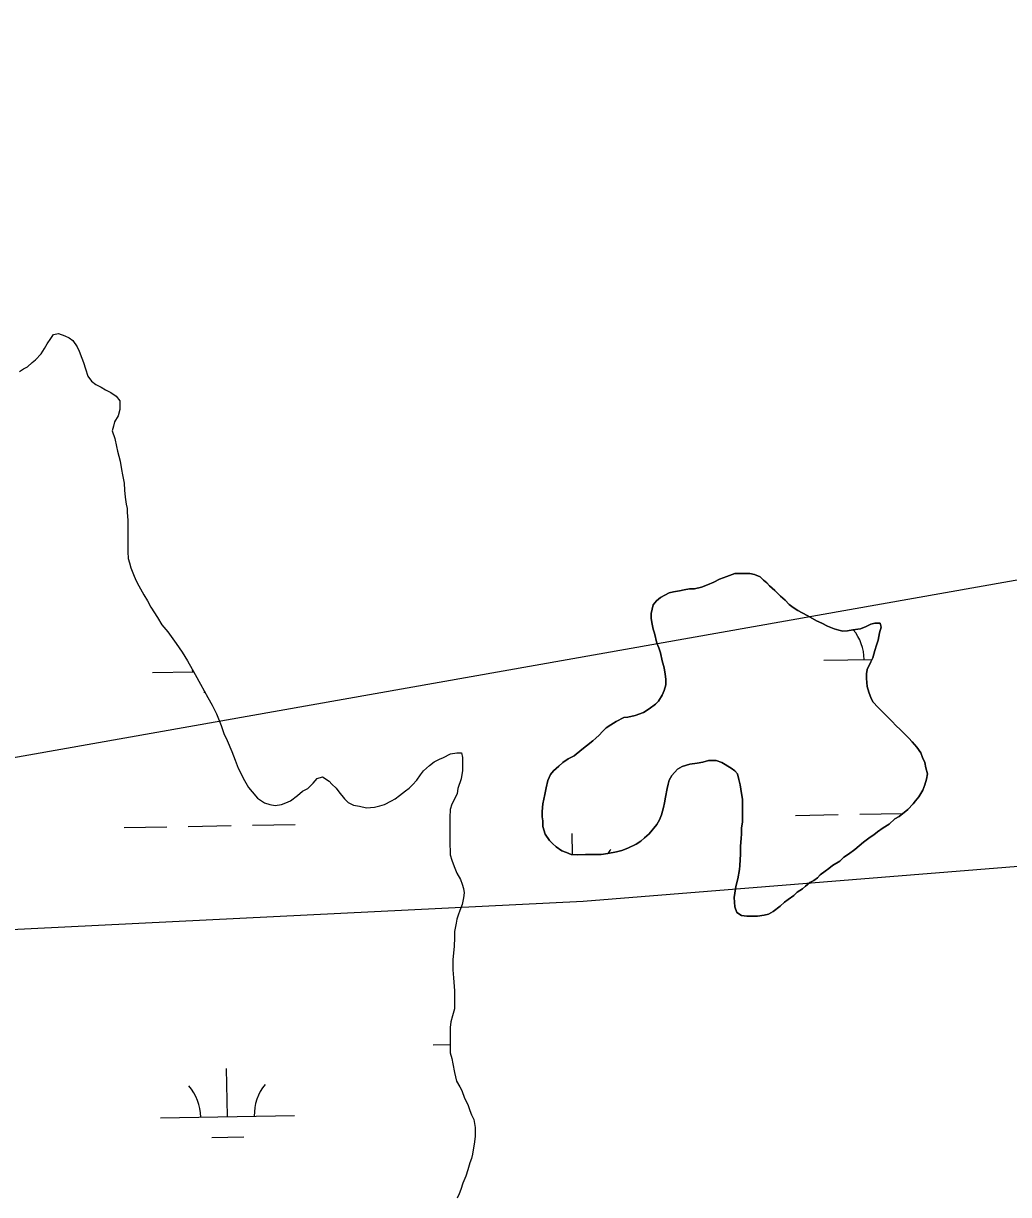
# Model space of a CAD drawing. Extents: x 3925854 to 3964121, y 224593 to 250589.
# Drawn here: x 3955188 to 3955924, y 242769 to 243644 of the extents above; entities that cross this region are included whole.
import ezdxf

# ---------------------------------------------------------------- set-up
doc = ezdxf.new("R2010")
doc.units = 0
for name, color, linetype in [('V-TOPO-SHOR', 7, 'Continuous'), ('V-UTIL-LINE', 7, 'Continuous'), ('V-WETL-SWMP', 7, 'Continuous')]:
    doc.layers.add(name, color=color, linetype=linetype)

msp = doc.modelspace()

# ---------------------------------------------------------------- linework, layer by layer
at = {"layer": 'V-TOPO-SHOR'}
for points in [[(3955184.865, 243384.098), (3955188.06, 243386.092), (3955190.855, 243387.688), (3955194.45, 243390.88), (3955196.846, 243392.875), (3955201.241, 243397.266), (3955203.637, 243401.258), (3955205.636, 243404.852), (3955208.431, 243408.841), (3955210.428, 243411.637), (3955214.022, 243412.434), (3955218.815, 243410.834), (3955222.007, 243409.237), (3955224.801, 243407.24), (3955227.994, 243402.446), (3955229.589, 243399.251), (3955231.584, 243394.061), (3955232.78, 243390.864), (3955234.375, 243386.074), (3955235.971, 243380.483), (3955238.764, 243376.889), (3955241.957, 243374.49), (3955245.949, 243372.494), (3955249.141, 243370.495), (3955253.135, 243368.498), (3955257.127, 243365.7), (3955259.92, 243362.106), (3955259.916, 243355.718), (3955258.718, 243350.926), (3955255.92, 243346.535), (3955255.12, 243343.342), (3955254.321, 243339.748), (3955256.313, 243334.157), (3955257.51, 243328.169), (3955258.306, 243324.574), (3955260.301, 243316.989), (3955261.096, 243310.998), (3955261.892, 243307.005), (3955263.088, 243300.617), (3955263.486, 243295.425), (3955263.883, 243290.236), (3955264.68, 243285.044), (3955265.476, 243281.849), (3955265.474, 243278.654), (3955265.872, 243273.065), (3955265.869, 243269.074), (3955265.869, 243265.879), (3955265.867, 243261.885), (3955265.865, 243256.296), (3955265.863, 243252.702), (3955265.861, 243249.507), (3955266.259, 243244.317), (3955267.055, 243241.123), (3955268.253, 243237.528), (3955270.246, 243232.339), (3955271.843, 243228.343), (3955274.236, 243223.95), (3955277.828, 243217.163), (3955280.619, 243212.77), (3955283.013, 243207.978), (3955288.201, 243200.388), (3955291.394, 243194.797), (3955295.783, 243189.605), (3955302.168, 243180.817), (3955306.557, 243174.427), (3955310.549, 243168.038), (3955316.134, 243157.654), (3955320.123, 243150.466), (3955325.71, 243140.482), (3955328.901, 243134.891), (3955332.092, 243128.501), (3955335.682, 243119.715), (3955337.676, 243113.725), (3955340.069, 243108.535), (3955343.661, 243100.148), (3955346.053, 243093.759), (3955348.447, 243087.768), (3955353.233, 243078.583), (3955356.027, 243073.391), (3955358.82, 243070.196), (3955362.809, 243065.402), (3955367.999, 243061.808), (3955371.993, 243060.608), (3955375.984, 243059.809), (3955380.777, 243060.604), (3955383.971, 243061.802), (3955387.566, 243063.395), (3955392.757, 243067.387)], [(3955848.921, 243056.823), (3955852.783, 243061.069), (3955854.715, 243063.383), (3955857.033, 243066.471), (3955860.123, 243071.489), (3955861.67, 243075.347), (3955862.829, 243079.595), (3955863.603, 243083.455), (3955862.446, 243088.088), (3955861.676, 243091.95), (3955859.746, 243095.811), (3955858.589, 243099.286), (3955855.503, 243103.534), (3955852.03, 243107.396), (3955849.715, 243110.1), (3955847.399, 243112.418), (3955843.156, 243116.666), (3955840.067, 243119.369), (3955836.981, 243122.844), (3955832.348, 243127.479), (3955829.262, 243130.569), (3955826.561, 243133.273), (3955823.087, 243137.135), (3955821.543, 243139.839), (3955819.616, 243144.471), (3955818.459, 243148.721), (3955818.076, 243154.898), (3955818.078, 243158.371), (3955818.465, 243161.459), (3955821.168, 243167.249), (3955822.715, 243170.338), (3955824.261, 243175.742), (3955825.422, 243179.603), (3955826.581, 243183.463), (3955827.74, 243188.868), (3955828.902, 243193.113), (3955828.129, 243196.202), (3955824.271, 243196.204), (3955821.181, 243195.434), (3955817.705, 243193.504), (3955813.458, 243191.96), (3955807.668, 243191.192), (3955803.805, 243190.42), (3955800.332, 243190.035), (3955797.244, 243190.809), (3955793.768, 243191.971), (3955788.75, 243193.902), (3955784.505, 243196.22), (3955780.645, 243197.766), (3955774.083, 243201.629), (3955769.837, 243203.947), (3955766.749, 243205.493), (3955763.275, 243207.812), (3955760.187, 243210.128), (3955757.101, 243213.219), (3955753.627, 243216.309), (3955749.382, 243220.557), (3955745.523, 243224.034), (3955743.592, 243226.35), (3955740.893, 243228.282), (3955738.577, 243230.6), (3955734.329, 243232.531), (3955730.856, 243233.305), (3955726.223, 243233.307), (3955722.748, 243233.307), (3955719.659, 243233.309), (3955713.482, 243230.995), (3955708.076, 243229.068), (3955703.828, 243226.754), (3955699.196, 243224.825), (3955694.561, 243222.895), (3955689.541, 243221.74), (3955685.681, 243221.74), (3955681.82, 243220.97), (3955678.345, 243220.2), (3955673.712, 243219.43), (3955670.624, 243218.658), (3955667.148, 243217.116), (3955664.058, 243215.187), (3955660.97, 243212.872), (3955658.651, 243209.784), (3955657.103, 243203.222), (3955657.103, 243199.747), (3955657.488, 243196.658), (3955658.643, 243191.639), (3955659.415, 243188.55), (3955661.342, 243181.214), (3955662.885, 243177.739), (3955664.042, 243173.876), (3955665.197, 243168.087), (3955666.739, 243162.68), (3955667.511, 243158.047), (3955667.894, 243154.187), (3955667.892, 243149.939), (3955666.733, 243145.694), (3955665.186, 243142.218), (3955662.481, 243137.973), (3955660.165, 243135.659), (3955655.53, 243132.185), (3955651.283, 243129.484), (3955645.106, 243127.172)], [(3955645.106, 243127.172), (3955639.699, 243126.015), (3955636.611, 243125.63), (3955630.819, 243122.543), (3955626.956, 243120.229), (3955623.481, 243117.915), (3955620.778, 243115.211), (3955618.074, 243112.51), (3955615.758, 243110.196), (3955613.44, 243108.267), (3955608.805, 243104.406), (3955605.33, 243101.707), (3955599.536, 243097.076), (3955594.901, 243094.76), (3955591.041, 243092.061), (3955587.95, 243089.36), (3955584.09, 243085.886), (3955581.771, 243083.185), (3955579.838, 243078.552), (3955578.679, 243073.148), (3955577.518, 243068.13), (3955576.746, 243064.655), (3955575.971, 243061.181), (3955575.582, 243055.389), (3955575.58, 243051.529), (3955575.965, 243048.441), (3955575.963, 243044.193), (3955577.893, 243038.401), (3955580.979, 243033.769), (3955583.293, 243031.45), (3955585.996, 243029.132), (3955590.242, 243026.044), (3955593.715, 243024.882), (3955597.191, 243023.336), (3955601.821, 243022.949), (3955608, 243023.332), (3955614.564, 243023.33), (3955619.582, 243023.328), (3955624.601, 243024.098), (3955631.165, 243025.253), (3955635.026, 243026.41), (3955639.658, 243027.952), (3955645.839, 243031.039), (3955649.312, 243033.355), (3955652.018, 243035.669), (3955655.493, 243038.756), (3955661.285, 243045.702), (3955663.218, 243049.178), (3955664.765, 243053.036), (3955666.311, 243058.441), (3955667.085, 243061.916), (3955667.857, 243066.162), (3955669.018, 243072.726), (3955669.792, 243075.812), (3955670.567, 243078.9), (3955672.498, 243082.376), (3955676.745, 243087.006), (3955680.223, 243088.936), (3955686.013, 243090.863), (3955691.419, 243091.633), (3955695.667, 243092.405), (3955699.912, 243093.56), (3955705.704, 243093.558), (3955709.95, 243092.012), (3955716.898, 243087.762), (3955719.6, 243085.831), (3955721.529, 243083.513), (3955722.684, 243079.265), (3955723.456, 243075.405), (3955724.611, 243068.841), (3955725.381, 243064.593), (3955725.379, 243061.12), (3955725.379, 243057.259), (3955725.375, 243051.082), (3955725.375, 243047.607), (3955724.601, 243042.974), (3955724.599, 243038.729), (3955724.212, 243035.253), (3955723.823, 243029.464), (3955723.821, 243023.672), (3955723.432, 243015.179), (3955723.045, 243012.091), (3955721.883, 243005.142), (3955720.335, 242999.35), (3955719.563, 242994.332), (3955719.176, 242991.244), (3955719.559, 242984.293), (3955721.101, 242980.048), (3955724.574, 242977.729), (3955728.435, 242977.34), (3955732.68, 242977.338), (3955736.543, 242977.338), (3955741.56, 242978.108), (3955744.651, 242978.878), (3955748.126, 242980.807), (3955753.531, 242984.666), (3955756.621, 242987.754), (3955759.325, 242989.683), (3955763.572, 242992.77), (3955766.278, 242995.084), (3955770.138, 242997.785)], [(3955392.757, 243067.387), (3955396.352, 243070.579), (3955400.345, 243072.574), (3955404.341, 243076.566), (3955407.536, 243080.158), (3955411.529, 243081.354), (3955416.32, 243078.157), (3955418.314, 243075.761), (3955421.507, 243072.965), (3955423.502, 243070.17), (3955427.893, 243064.976), (3955430.686, 243062.181), (3955434.678, 243060.184), (3955439.071, 243059.383), (3955444.261, 243058.183), (3955450.249, 243058.578), (3955454.242, 243059.774), (3955457.837, 243060.573), (3955463.028, 243063.364), (3955465.824, 243064.962), (3955469.019, 243067.356), (3955473.412, 243070.946), (3955476.207, 243072.943), (3955478.603, 243075.337), (3955481.8, 243078.929), (3955484.598, 243082.921), (3955486.992, 243085.714), (3955491.387, 243089.706), (3955494.981, 243092.499), (3955498.975, 243094.494), (3955501.77, 243095.692), (3955506.962, 243098.483), (3955511.754, 243099.28), (3955515.347, 243099.278), (3955516.143, 243095.686), (3955516.143, 243092.092), (3955516.141, 243086.101), (3955514.939, 243079.714), (3955512.541, 243072.527), (3955512.141, 243068.935), (3955509.743, 243064.145), (3955508.146, 243060.952), (3955506.946, 243056.958), (3955506.544, 243050.97), (3955506.542, 243047.777), (3955506.54, 243042.585), (3955506.538, 243038.592), (3955506.536, 243035), (3955506.534, 243030.207), (3955506.933, 243026.216), (3955506.931, 243023.021), (3955508.127, 243019.027), (3955509.723, 243014.235), (3955511.718, 243009.443), (3955514.511, 243004.65), (3955515.705, 243001.058), (3955516.903, 242997.861), (3955517.3, 242994.668), (3955516.901, 242991.074), (3955515.701, 242985.884), (3955514.101, 242981.493), (3955512.901, 242977.899), (3955511.703, 242975.106), (3955511.302, 242971.913), (3955510.102, 242965.923), (3955510.1, 242961.132), (3955509.698, 242954.742), (3955508.895, 242944.763), (3955508.893, 242937.177), (3955509.289, 242931.186), (3955510.083, 242921.604), (3955510.081, 242916.811), (3955510.079, 242911.622), (3955510.077, 242908.028), (3955508.48, 242902.838), (3955507.28, 242898.447), (3955506.878, 242894.054), (3955506.876, 242889.264), (3955506.874, 242885.67), (3955506.874, 242881.676), (3955506.872, 242875.288), (3955508.068, 242870.895), (3955508.865, 242866.904), (3955510.059, 242860.514), (3955511.654, 242854.124), (3955514.046, 242849.731), (3955515.644, 242846.938), (3955517.636, 242841.347), (3955520.03, 242836.554), (3955521.626, 242832.162), (3955522.824, 242828.967), (3955524.419, 242825.372), (3955525.613, 242819.382), (3955525.611, 242812.595), (3955524.81, 242807.006), (3955524.01, 242802.615), (3955523.608, 242799.42), (3955522.809, 242796.225), (3955521.609, 242793.032), (3955520.012, 242787.843), (3955518.412, 242783.053)], [(3955770.138, 242997.785), (3955772.457, 242999.715), (3955775.545, 243002.416), (3955778.635, 243003.96), (3955781.339, 243005.889), (3955783.268, 243008.203), (3955787.131, 243010.905), (3955789.834, 243012.834), (3955792.537, 243015.15), (3955797.944, 243018.237), (3955801.034, 243021.323), (3955804.51, 243023.637), (3955809.144, 243027.111), (3955812.62, 243029.812), (3955815.708, 243032.513), (3955820.73, 243036.372), (3955823.433, 243037.916), (3955826.137, 243040.23), (3955830.384, 243043.316), (3955835.019, 243046.018), (3955839.266, 243049.876), (3955842.357, 243051.805), (3955848.921, 243056.823)], [(3955518.412, 242783.053), (3955516.414, 242777.863), (3955514.814, 242773.071), (3955513.616, 242769.878), (3955512.017, 242766.685)]]:
    msp.add_lwpolyline(points, dxfattribs=at)
at = {"layer": 'V-UTIL-LINE'}
for points in [[(3947659.847, 248532.496), (3950829.703, 244264.252), (3951084.365, 243921.222), (3951178.827, 243906.555), (3951845.15, 243559.451), (3953160.259, 242867.131), (3955606.335, 242988.526), (3956603.283, 243068.394), (3958314.557, 243143.679), (3960860.872, 244810.142), (3961767.682, 245361.867)], [(3961768.13, 245337.826), (3958452.623, 243703.895), (3958445.336, 243702.4), (3956064.086, 243251.836), (3953495.261, 242797.264), (3951301.912, 243383.403), (3951151.061, 243242.597), (3951106.541, 243278.566), (3951104.041, 243281.265)]]:
    msp.add_lwpolyline(points, dxfattribs=at)
at = {"layer": 'V-WETL-SWMP'}
for p, q in [((3955786.217, 243168.392), (3955822.067, 243169.044)), ((3955284.392, 243159.267), (3955314.966, 243159.823)), ((3955322.666, 243144.53), (3955323.437, 243144.544)), ((3955764.911, 243052.553), (3955796.906, 243053.135)), ((3955812.903, 243053.426), (3955844.898, 243054.008)), ((3955263.086, 243043.429), (3955295.081, 243044.01)), ((3955311.078, 243044.301), (3955343.073, 243044.883)), ((3955359.07, 243045.174), (3955391.065, 243045.756)), ((3955598.353, 243023.24), (3955598.065, 243039.088)), ((3955494.076, 242881.1), (3955506.874, 242881.333)), ((3955340.432, 242827.556), (3955339.777, 242863.55)), ((3955290.44, 242826.647), (3955390.423, 242828.465)), ((3955328.714, 242811.91), (3955352.71, 242812.346))]:
    msp.add_line(p, q, dxfattribs=at)
for points in [[(3955184.864, 243384.097), (3955188.059, 243386.092), (3955190.855, 243387.688), (3955194.45, 243390.881), (3955196.846, 243392.876), (3955201.24, 243397.266), (3955203.637, 243401.258), (3955205.635, 243404.851), (3955208.432, 243408.842), (3955210.429, 243411.637), (3955214.023, 243412.434), (3955218.814, 243410.835), (3955222.007, 243409.236), (3955224.801, 243407.239), (3955227.994, 243402.446), (3955229.589, 243399.251), (3955231.584, 243394.06), (3955232.78, 243390.865), (3955234.375, 243386.073), (3955235.97, 243380.483), (3955238.764, 243376.888), (3955241.957, 243374.491), (3955245.949, 243372.493), (3955249.142, 243370.495), (3955253.134, 243368.497), (3955257.126, 243365.701), (3955259.919, 243362.106), (3955259.916, 243355.718), (3955258.717, 243350.927), (3955255.92, 243346.536), (3955255.12, 243343.342), (3955254.32, 243339.749), (3955256.314, 243334.158), (3955257.51, 243328.169), (3955258.307, 243324.575), (3955260.3, 243316.988), (3955261.096, 243310.998), (3955261.893, 243307.005), (3955263.088, 243300.617), (3955263.485, 243295.426), (3955263.882, 243290.235), (3955264.679, 243285.044), (3955265.476, 243281.85), (3955265.475, 243278.655), (3955265.872, 243273.065), (3955265.87, 243269.073), (3955265.869, 243265.878), (3955265.867, 243261.886), (3955265.865, 243256.296), (3955265.863, 243252.702), (3955265.862, 243249.508), (3955266.259, 243244.317), (3955267.056, 243241.123), (3955268.253, 243237.529)], [(3955268.253, 243237.529), (3955270.247, 243232.338), (3955271.843, 243228.344), (3955274.236, 243223.951), (3955277.827, 243217.162), (3955280.62, 243212.769), (3955283.014, 243207.977), (3955288.201, 243200.388), (3955291.393, 243194.797), (3955295.783, 243189.605), (3955302.168, 243180.818), (3955306.557, 243174.428), (3955310.548, 243168.038), (3955316.133, 243157.654), (3955320.123, 243150.466), (3955325.709, 243140.482), (3955328.901, 243134.89), (3955332.092, 243128.501), (3955335.682, 243119.715), (3955337.676, 243113.725), (3955340.069, 243108.534), (3955343.66, 243100.148), (3955346.053, 243093.758), (3955348.446, 243087.768), (3955353.233, 243078.583), (3955356.026, 243073.391), (3955358.82, 243070.196), (3955362.81, 243065.403), (3955368, 243061.807), (3955371.992, 243060.608), (3955375.984, 243059.808), (3955380.776, 243060.604), (3955383.971, 243061.801), (3955387.565, 243063.396), (3955392.757, 243067.387), (3955396.352, 243070.58), (3955400.345, 243072.574), (3955404.34, 243076.565), (3955407.535, 243080.158), (3955411.529, 243081.354), (3955416.319, 243078.158), (3955418.314, 243075.761), (3955421.507, 243072.965), (3955423.502, 243070.169), (3955427.892, 243064.977), (3955430.686, 243062.181), (3955434.678, 243060.183), (3955439.07, 243059.382), (3955444.26, 243058.182), (3955450.249, 243058.579), (3955454.242, 243059.775), (3955457.836, 243060.573), (3955463.028, 243063.365), (3955465.823, 243064.961), (3955469.018, 243067.356), (3955473.412, 243070.947), (3955476.208, 243072.943), (3955478.604, 243075.337), (3955481.8, 243078.929), (3955484.597, 243082.921), (3955486.993, 243085.715), (3955491.387, 243089.706), (3955494.982, 243092.499), (3955498.975, 243094.494), (3955501.771, 243095.691), (3955506.962, 243098.484), (3955511.754, 243099.28), (3955515.347, 243099.279), (3955516.144, 243095.685), (3955516.143, 243092.091), (3955516.141, 243086.102), (3955514.94, 243079.714), (3955512.541, 243072.528), (3955512.141, 243068.935), (3955509.743, 243064.145), (3955508.145, 243060.951), (3955506.945, 243056.959), (3955506.544, 243050.97), (3955506.542, 243047.776), (3955506.54, 243042.585), (3955506.538, 243038.592), (3955506.537, 243034.999), (3955506.535, 243030.208), (3955506.933, 243026.215), (3955506.931, 243023.021), (3955508.128, 243019.027), (3955509.723, 243014.235), (3955511.717, 243009.443), (3955514.51, 243004.651), (3955515.706, 243001.057), (3955516.903, 242997.862), (3955517.301, 242994.668), (3955516.9, 242991.075), (3955515.7, 242985.884), (3955514.101, 242981.493), (3955512.902, 242977.9), (3955511.703, 242975.106), (3955511.302, 242971.912), (3955510.102, 242965.923), (3955510.1, 242961.132), (3955509.698, 242954.743)], [(3955575.971, 243061.181), (3955576.745, 243064.655), (3955577.518, 243068.13), (3955578.679, 243073.148), (3955579.839, 243078.552), (3955581.771, 243083.185), (3955584.089, 243085.886), (3955587.951, 243089.359), (3955591.041, 243092.06), (3955594.902, 243094.761), (3955599.536, 243097.076), (3955605.329, 243101.706), (3955608.805, 243104.407), (3955613.439, 243108.266), (3955615.757, 243110.196), (3955618.074, 243112.511), (3955620.777, 243115.212), (3955623.481, 243117.914), (3955626.957, 243120.229), (3955630.818, 243122.544), (3955636.611, 243125.63), (3955639.699, 243126.015), (3955645.105, 243127.171), (3955651.283, 243129.484), (3955655.531, 243132.185), (3955660.165, 243135.658), (3955662.482, 243137.973), (3955665.187, 243142.219), (3955666.732, 243145.693), (3955667.892, 243149.939), (3955667.894, 243154.186), (3955667.51, 243158.047), (3955666.739, 243162.68), (3955665.197, 243168.086), (3955664.041, 243173.877), (3955662.885, 243177.739), (3955661.342, 243181.214), (3955659.415, 243188.55), (3955658.644, 243191.639), (3955657.488, 243196.658), (3955657.103, 243199.747), (3955657.104, 243203.222), (3955658.651, 243209.784), (3955660.969, 243212.872), (3955664.058, 243215.187), (3955667.148, 243217.116), (3955670.623, 243218.659), (3955673.712, 243219.43), (3955678.345, 243220.2), (3955681.82, 243220.971), (3955685.681, 243221.741), (3955689.542, 243221.74), (3955694.561, 243222.896), (3955699.195, 243224.824), (3955703.828, 243226.753), (3955708.076, 243229.067), (3955713.482, 243230.995), (3955719.66, 243233.309), (3955722.748, 243233.308), (3955726.223, 243233.307), (3955730.856, 243233.305), (3955734.33, 243232.531), (3955738.576, 243230.599), (3955740.892, 243228.282), (3955743.593, 243226.35), (3955745.523, 243224.033), (3955749.382, 243220.557), (3955753.627, 243216.308), (3955757.1, 243213.218), (3955760.188, 243210.129), (3955763.275, 243207.811), (3955766.749, 243205.493), (3955769.837, 243203.947), (3955774.083, 243201.629), (3955780.644, 243197.766), (3955784.504, 243196.22), (3955788.75, 243193.902), (3955793.768, 243191.97), (3955797.243, 243190.81), (3955800.331, 243190.036), (3955803.806, 243190.421), (3955807.667, 243191.192), (3955813.458, 243191.961), (3955817.705, 243193.504), (3955821.181, 243195.433), (3955824.27, 243196.204), (3955828.13, 243196.202), (3955828.901, 243193.113), (3955827.741, 243188.867), (3955826.581, 243183.463), (3955825.421, 243179.602), (3955824.261, 243175.742), (3955822.715, 243170.338), (3955821.169, 243167.25), (3955818.464, 243161.46), (3955818.077, 243158.371), (3955818.076, 243154.897), (3955818.459, 243148.72), (3955819.616, 243144.472), (3955821.544, 243139.839), (3955823.087, 243137.136)], [(3955823.087, 243137.136), (3955826.56, 243133.273), (3955829.262, 243130.57), (3955832.349, 243127.48), (3955836.98, 243122.845), (3955840.067, 243119.369), (3955843.155, 243116.666), (3955847.4, 243112.417), (3955849.715, 243110.1), (3955852.03, 243107.396), (3955855.503, 243103.534), (3955858.59, 243099.286), (3955859.747, 243095.811), (3955861.676, 243091.95), (3955862.446, 243088.088), (3955863.603, 243083.455), (3955862.829, 243079.595), (3955861.669, 243075.348), (3955860.123, 243071.488), (3955857.033, 243066.471), (3955854.715, 243063.383), (3955852.784, 243061.068), (3955848.921, 243056.822)], [(3955848.921, 243056.822), (3955842.356, 243051.806), (3955839.266, 243049.877), (3955835.018, 243046.018), (3955830.384, 243043.317), (3955826.136, 243040.231), (3955823.433, 243037.915), (3955820.73, 243036.372), (3955815.709, 243032.514), (3955812.619, 243029.812), (3955809.144, 243027.111), (3955804.509, 243023.638), (3955801.034, 243021.323), (3955797.944, 243018.236), (3955792.538, 243015.15), (3955789.834, 243012.835), (3955787.131, 243010.905), (3955783.269, 243008.204), (3955781.338, 243005.889), (3955778.635, 243003.96), (3955775.545, 243002.416), (3955772.456, 242999.715), (3955770.139, 242997.786), (3955766.277, 242995.085), (3955763.573, 242992.77), (3955759.325, 242989.683), (3955756.622, 242987.754), (3955753.532, 242984.666), (3955748.126, 242980.808), (3955744.65, 242978.879), (3955741.561, 242978.108), (3955736.542, 242977.338), (3955732.681, 242977.339), (3955728.435, 242977.341), (3955724.574, 242977.729), (3955721.1, 242980.047), (3955719.558, 242984.294), (3955719.175, 242991.244), (3955719.562, 242994.332), (3955720.336, 242999.351), (3955721.883, 243005.141), (3955723.044, 243012.09), (3955723.431, 243015.178), (3955723.821, 243023.672), (3955723.823, 243029.463), (3955724.212, 243035.253), (3955724.599, 243038.728), (3955724.601, 243042.975), (3955725.375, 243047.607), (3955725.376, 243051.082), (3955725.379, 243057.259), (3955725.38, 243061.12), (3955725.382, 243064.594), (3955724.611, 243068.841), (3955723.456, 243075.405), (3955722.685, 243079.266), (3955721.529, 243083.513), (3955719.599, 243085.831), (3955716.898, 243087.762), (3955709.95, 243092.012), (3955705.704, 243093.558), (3955699.913, 243093.56), (3955695.666, 243092.404), (3955691.419, 243091.633), (3955686.013, 243090.863), (3955680.222, 243088.935), (3955676.746, 243087.006), (3955672.497, 243082.375), (3955670.566, 243078.901), (3955669.792, 243075.813), (3955669.019, 243072.725), (3955667.858, 243066.162), (3955667.084, 243061.916), (3955666.311, 243058.441), (3955664.764, 243053.037), (3955663.218, 243049.177), (3955661.286, 243045.703), (3955655.493, 243038.756), (3955652.017, 243035.669), (3955649.313, 243033.354), (3955645.838, 243031.039), (3955639.659, 243027.953), (3955635.026, 243026.41), (3955631.165, 243025.254), (3955624.601, 243024.098), (3955619.582, 243023.328), (3955614.563, 243023.33), (3955608, 243023.333), (3955601.822, 243022.949), (3955597.19, 243023.337), (3955593.716, 243024.883), (3955590.241, 243026.043), (3955585.996, 243029.133), (3955583.294, 243031.45), (3955580.979, 243033.768), (3955577.892, 243038.402), (3955575.964, 243044.194), (3955575.966, 243048.441), (3955575.581, 243051.529), (3955575.583, 243055.39), (3955575.971, 243061.181)], [(3955509.698, 242954.743), (3955508.896, 242944.762), (3955508.893, 242937.176), (3955509.289, 242931.186), (3955510.084, 242921.603), (3955510.082, 242916.812), (3955510.08, 242911.622), (3955510.078, 242908.028), (3955508.479, 242902.838), (3955507.28, 242898.447), (3955506.879, 242894.055), (3955506.877, 242889.264), (3955506.875, 242885.67), (3955506.874, 242881.677), (3955506.871, 242875.289), (3955508.067, 242870.896), (3955508.864, 242866.903), (3955510.059, 242860.514), (3955511.654, 242854.125), (3955514.047, 242849.732), (3955515.643, 242846.937), (3955517.637, 242841.346), (3955520.031, 242836.554), (3955521.626, 242832.161), (3955522.823, 242828.967), (3955524.419, 242825.372), (3955525.614, 242819.383), (3955525.611, 242812.595), (3955524.81, 242807.006), (3955524.01, 242802.614), (3955523.609, 242799.42), (3955522.81, 242796.226), (3955521.61, 242793.032), (3955520.011, 242787.842), (3955518.412, 242783.052), (3955516.414, 242777.862), (3955514.815, 242773.071), (3955513.615, 242769.878), (3955512.017, 242766.684)]]:
    msp.add_lwpolyline(points, dxfattribs=at)
for centre, start, end in [((3955780.966, 243168.771), 0.269879, 39.62758), ((3955279.141, 243159.647), 0.269879, 2.109186), ((3955653.944, 243004.573), 140.269876, 146.361098), ((3955395.657, 242829.035), 140.269876, 181.813534), ((3955285.189, 242827.027), 0.269879, 41.813537)]:
    msp.add_arc(centre, 35.246, start, end, dxfattribs=at)

doc.saveas('drawing.dxf')
